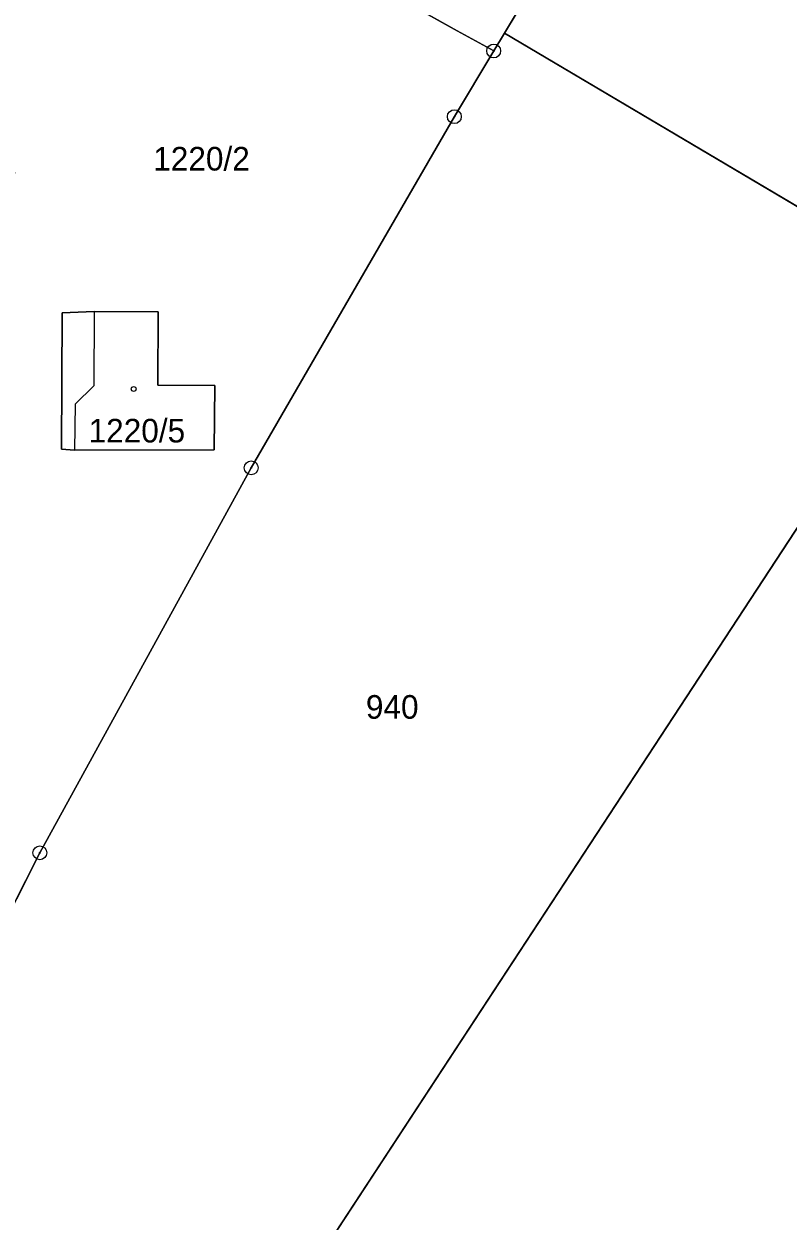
# Model space of a CAD drawing. Extents: x -689422 to -685210, y -987725 to -982160.
# Drawn here: x -687600.1 to -687545.1, y -985337.6 to -985251.4 of the extents above; entities that cross this region are included whole.
import ezdxf

# ---------------------------------------------------------------- set-up
doc = ezdxf.new("R2010")
doc.units = 0
for name, color, linetype in [('KN_Budovy', 7, 'Continuous'), ('KN_Hranice_parcel', 7, 'Continuous'), ('KN_Hranice_parcel_vnitrni_kresba', 7, 'Continuous'), ('KN_Parcelni cisla', 7, 'Continuous'), ('KN_Polygon parcely', 7, 'Continuous'), ('KN_POZEMKY_ORNA PUDA', 7, 'Continuous'), ('KN_POZEMKY_OSTATNI PLOCHA', 7, 'Continuous'), ('KN_POZEMKY_ZASTAVENA PLOCHA', 7, 'Continuous'), ('KN_VYUZITI_20_ostatni plocha_sportoviste', 7, 'Continuous'), ('KN_Značky bodu BP', 7, 'Continuous'), ('KN_Značky budov', 7, 'Continuous')]:
    doc.layers.add(name, color=color, linetype=linetype)

msp = doc.modelspace()

# ---------------------------------------------------------------- linework, layer by layer
at = {"layer": 'KN_Budovy'}
msp.add_lwpolyline([(-687596.45, -985278.78), (-687596.48, -985282.09), (-687586.44, -985282.06), (-687586.4, -985277.44), (-687590.5, -985277.41), (-687590.46, -985272.14), (-687595.08, -985272.12), (-687595.11, -985277.45)], close=True, dxfattribs=at)
at = {"layer": 'KN_Hranice_parcel'}
for p, q in [((-687522.02, -985179.85), (-687565.55, -985252.06)), ((-687565.55, -985252.06), (-687566.32, -985253.35)), ((-687533.67, -985270.95), (-687565.55, -985252.06)), ((-687534.99, -985273.19), (-687578.62, -985339.81)), ((-687602.4, -985317.8), (-687598.98, -985311.08))]:
    msp.add_line(p, q, dxfattribs=at)
for points in [[(-687566.32, -985253.35), (-687568.94, -985251.89), (-687594.27, -985237.78)], [(-687598.98, -985311.08), (-687583.77, -985283.37), (-687569.15, -985258.08), (-687566.32, -985253.35)], [(-687595.08, -985272.12), (-687590.46, -985272.14), (-687590.5, -985277.41), (-687586.4, -985277.44), (-687586.44, -985282.06), (-687596.48, -985282.09), (-687597.43, -985282.02), (-687597.37, -985272.2), (-687595.08, -985272.12)]]:
    msp.add_lwpolyline(points, dxfattribs=at)
at = {"layer": 'KN_Hranice_parcel_vnitrni_kresba'}
for p, q in [((-687595.08, -985272.12), (-687595.11, -985277.45)), ((-687595.11, -985277.45), (-687596.45, -985278.78)), ((-687596.45, -985278.78), (-687596.48, -985282.09))]:
    msp.add_line(p, q, dxfattribs=at)
at = {"layer": 'KN_Polygon parcely'}
for points in [[(-687568.81, -985192.98), (-687591.1, -985232.84), (-687594.27, -985237.78), (-687568.94, -985251.89), (-687566.32, -985253.35), (-687565.55, -985252.06), (-687522.02, -985179.85), (-687553.2, -985164.2), (-687555.49, -985168.48), (-687559.81, -985176.5), (-687558.72, -985177.3)], [(-687471.24, -985213.23), (-687488.82, -985201.7), (-687496.51, -985193.97), (-687515.26, -985183.53), (-687522.02, -985179.85), (-687565.55, -985252.06), (-687533.67, -985270.95), (-687533.39, -985270.48), (-687518.37, -985280.02), (-687517.92, -985279.42), (-687494.8, -985246.63)], [(-687594.27, -985237.78), (-687607.59, -985258.53), (-687600.78, -985262.12), (-687609.42, -985278.66), (-687617.68, -985274.25), (-687618.12, -985274.93), (-687609.91, -985285.02), (-687618.45, -985306.07), (-687602.4, -985317.8), (-687598.98, -985311.08), (-687583.77, -985283.37), (-687569.15, -985258.08), (-687566.32, -985253.35), (-687568.94, -985251.89)], [(-687613.39, -985343.71), (-687591.05, -985358.8), (-687578.62, -985339.81), (-687534.99, -985273.19), (-687533.67, -985270.95), (-687565.55, -985252.06), (-687566.32, -985253.35), (-687569.15, -985258.08), (-687583.77, -985283.37), (-687598.98, -985311.08), (-687602.4, -985317.8), (-687605.01, -985322.93)], [(-687595.08, -985272.12), (-687597.37, -985272.2), (-687597.43, -985282.02), (-687596.48, -985282.09), (-687586.44, -985282.06), (-687586.4, -985277.44), (-687590.5, -985277.41), (-687590.46, -985272.14)], [(-687595.08, -985272.12), (-687590.46, -985272.14), (-687590.5, -985277.41), (-687586.4, -985277.44), (-687586.44, -985282.06), (-687596.48, -985282.09), (-687597.43, -985282.02), (-687597.37, -985272.2)], [(-687534.99, -985273.19), (-687578.62, -985339.81), (-687524.28, -985380.04), (-687510.57, -985362.02), (-687527.98, -985349.44), (-687520.46, -985338.98), (-687530.58, -985331.71), (-687521.68, -985319.23), (-687518.01, -985321.84), (-687499.83, -985297.57), (-687507.23, -985292.59)]]:
    msp.add_lwpolyline(points, close=True, dxfattribs=at)
at = {"layer": 'KN_POZEMKY_ORNA PUDA'}
for p, q in [((-687565.55, -985252.06), (-687522.02, -985179.85)), ((-687522.02, -985179.85), (-687565.55, -985252.06)), ((-687568.94, -985251.89), (-687594.27, -985237.78)), ((-687594.27, -985237.78), (-687568.94, -985251.89)), ((-687566.32, -985253.35), (-687568.94, -985251.89)), ((-687568.94, -985251.89), (-687566.32, -985253.35)), ((-687565.55, -985252.06), (-687566.32, -985253.35)), ((-687533.67, -985270.95), (-687565.55, -985252.06)), ((-687566.32, -985253.35), (-687569.15, -985258.08)), ((-687569.15, -985258.08), (-687583.77, -985283.37)), ((-687597.37, -985272.2), (-687597.43, -985282.02)), ((-687595.08, -985272.12), (-687597.37, -985272.2)), ((-687590.46, -985272.14), (-687595.08, -985272.12)), ((-687590.5, -985277.41), (-687590.46, -985272.14)), ((-687586.4, -985277.44), (-687590.5, -985277.41)), ((-687586.44, -985282.06), (-687586.4, -985277.44)), ((-687597.43, -985282.02), (-687596.48, -985282.09)), ((-687596.48, -985282.09), (-687586.44, -985282.06)), ((-687583.77, -985283.37), (-687598.98, -985311.08)), ((-687598.98, -985311.08), (-687602.4, -985317.8))]:
    msp.add_line(p, q, dxfattribs=at)
at = {"layer": 'KN_POZEMKY_OSTATNI PLOCHA'}
for p, q in [((-687566.32, -985253.35), (-687565.55, -985252.06)), ((-687565.55, -985252.06), (-687533.67, -985270.95)), ((-687569.15, -985258.08), (-687566.32, -985253.35)), ((-687583.77, -985283.37), (-687569.15, -985258.08)), ((-687534.99, -985273.19), (-687578.62, -985339.81)), ((-687578.62, -985339.81), (-687534.99, -985273.19)), ((-687598.98, -985311.08), (-687583.77, -985283.37)), ((-687602.4, -985317.8), (-687598.98, -985311.08))]:
    msp.add_line(p, q, dxfattribs=at)
at = {"layer": 'KN_POZEMKY_ZASTAVENA PLOCHA'}
for p, q in [((-687597.43, -985282.02), (-687597.37, -985272.2)), ((-687597.37, -985272.2), (-687595.08, -985272.12)), ((-687595.08, -985272.12), (-687590.46, -985272.14)), ((-687590.46, -985272.14), (-687590.5, -985277.41)), ((-687590.5, -985277.41), (-687586.4, -985277.44)), ((-687586.4, -985277.44), (-687586.44, -985282.06)), ((-687596.48, -985282.09), (-687597.43, -985282.02)), ((-687586.44, -985282.06), (-687596.48, -985282.09))]:
    msp.add_line(p, q, dxfattribs=at)
at = {"layer": 'KN_VYUZITI_20_ostatni plocha_sportoviste'}
for p, q in [((-687566.32, -985253.35), (-687565.55, -985252.06)), ((-687565.55, -985252.06), (-687533.67, -985270.95)), ((-687569.15, -985258.08), (-687566.32, -985253.35)), ((-687583.77, -985283.37), (-687569.15, -985258.08)), ((-687534.99, -985273.19), (-687578.62, -985339.81)), ((-687578.62, -985339.81), (-687534.99, -985273.19)), ((-687598.98, -985311.08), (-687583.77, -985283.37)), ((-687602.4, -985317.8), (-687598.98, -985311.08))]:
    msp.add_line(p, q, dxfattribs=at)
at = {"layer": 'KN_Značky bodu BP'}
for centre, radius in [((-687566.32, -985253.35), 0.5), ((-687566.32, -985253.35), 0.0303), ((-687569.15, -985258.08), 0.5), ((-687569.15, -985258.08), 0.0303), ((-687583.77, -985283.37), 0.5), ((-687583.77, -985283.37), 0.0303), ((-687598.98, -985311.08), 0.5), ((-687598.98, -985311.08), 0.0303)]:
    msp.add_circle(centre, radius, dxfattribs=at)
at = {"layer": 'KN_Značky budov'}
msp.add_circle((-687592.237, -985277.689), 0.175, dxfattribs=at)

# ---------------------------------------------------------------- texts
at = {"layer": 'KN_Parcelni cisla'}
for s, p in [('1220/2', (-687590.827, -985261.96)), ('1220/5', (-687595.48, -985281.54)), ('940', (-687575.52, -985301.43))]:
    msp.add_text(s, height=1.7, dxfattribs=at).set_placement(p)

doc.saveas('drawing.dxf')
